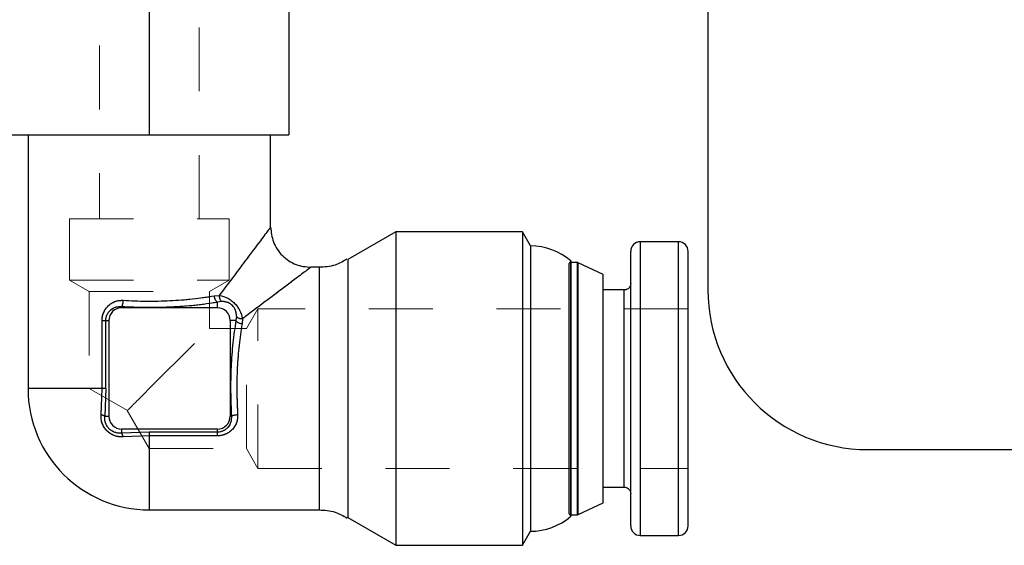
# Model space of a CAD drawing. Header units: inches. Extents: x 1880 to 2363, y -453 to -54.
# Tile 748 of 1056: x 1982.038 to 1983.58, y -63.766 to -62.943. Entities that reach past the tile are written whole.
import ezdxf

# ---------------------------------------------------------------- set-up
doc = ezdxf.new("R2010")
doc.units = ezdxf.units.IN
doc.header["$LTSCALE"] = 0.5
doc.header["$MEASUREMENT"] = 0
doc.linetypes.add('HIDDEN', pattern=[0.225, 0.15, -0.075])
doc.layers.add('DSS-M-S', color=53, linetype='Continuous')
doc.layers.add('SVD-M-S', color=8, linetype='Continuous')

msp = doc.modelspace()

# ---------------------------------------------------------------- linework, layer by layer
at = {"layer": 'DSS-M-S', "linetype": 'Continuous', "lineweight": 25}
for p, q in [((1983.11606, -60.86607), (1983.11606, -63.36607)), ((1983.36606, -63.61607), (1983.74029, -63.61607))]:
    msp.add_line(p, q, dxfattribs=at)
msp.add_arc((1983.36606, -63.36607), 0.25, 180, 270, dxfattribs=at)
at = {"layer": 'SVD-M-S', "linetype": 'HIDDEN', "lineweight": 18}
for p, q in [((1982.16293, -62.58307), (1982.16293, -63.25468)), ((1982.31918, -63.25468), (1982.31918, -62.58307)), ((1982.11606, -63.25468), (1982.36606, -63.25468)), ((1982.11606, -63.25468), (1982.11606, -63.35057)), ((1982.36606, -63.35057), (1982.36606, -63.25468)), ((1983.01006, -63.75057), (1983.01006, -63.29057)), ((1983.07006, -63.29057), (1983.07006, -63.75057)), ((1982.55194, -63.72262), (1982.55194, -63.31851)), ((1982.90106, -63.32051), (1982.89872, -63.32457)), ((1982.90131, -63.32307), (1982.90131, -63.71807)), ((1982.91172, -63.32307), (1982.91172, -63.71807)), ((1982.91299, -63.32335), (1982.91299, -63.71778)), ((1982.50694, -63.71057), (1982.50694, -63.33057)), ((1982.11606, -63.35057), (1982.36606, -63.35057)), ((1982.11606, -63.35057), (1982.14706, -63.36847)), ((1982.33506, -63.36847), (1982.36606, -63.35057)), ((1982.14706, -63.36847), (1982.33506, -63.36847)), ((1982.14706, -63.36847), (1982.14706, -63.52057)), ((1982.33506, -63.42657), (1982.33506, -63.36847)), ((1982.98506, -63.36607), (1982.98506, -63.67507)), ((1982.35061, -63.37468), (1982.34239, -63.37529)), ((1982.34772, -63.38495), (1982.3543, -63.38412)), ((1982.34772, -63.38495), (1982.34773, -63.3939)), ((1982.35082, -63.37765), (1982.35061, -63.37468)), ((1982.35157, -63.38046), (1982.35082, -63.37765)), ((1982.3528, -63.38271), (1982.35157, -63.38046)), ((1982.3543, -63.38412), (1982.3528, -63.38271)), ((1982.3543, -63.38412), (1982.3543, -63.38412)), ((1982.19773, -63.39193), (1982.19773, -63.3939)), ((1982.19773, -63.3939), (1982.34773, -63.3939)), ((1982.41106, -63.39557), (1982.39316, -63.42657)), ((1982.41106, -63.64557), (1982.41106, -63.39557)), ((1983.08506, -63.39557), (1982.41106, -63.39557)), ((1982.16703, -63.4139), (1982.16703, -63.52057)), ((1982.1728, -63.4139), (1982.1728, -63.52057)), ((1982.1728, -63.4139), (1982.17773, -63.4139)), ((1982.17773, -63.5639), (1982.17773, -63.4139)), ((1982.37668, -63.4139), (1982.36773, -63.4139)), ((1982.37668, -63.4139), (1982.37751, -63.40733)), ((1982.38634, -63.41923), (1982.38694, -63.41101)), ((1982.24106, -63.52057), (1982.33506, -63.42657)), ((1982.39316, -63.42657), (1982.33506, -63.42657)), ((1982.39316, -63.61457), (1982.39316, -63.42657)), ((1982.05106, -63.52057), (1982.24106, -63.52057)), ((1982.14706, -63.52057), (1982.20677, -63.55504)), ((1982.16703, -63.52057), (1982.16554, -63.56173)), ((1982.17123, -63.5639), (1982.1728, -63.52057)), ((1982.24106, -63.71057), (1982.24106, -63.52057)), ((1982.20658, -63.55485), (1982.24106, -63.61457)), ((1982.17123, -63.5639), (1982.17773, -63.5639)), ((1982.36969, -63.5639), (1982.36773, -63.5639)), ((1982.19773, -63.5904), (1982.19773, -63.5839)), ((1982.19773, -63.5839), (1982.34773, -63.5839)), ((1982.34773, -63.58883), (1982.34773, -63.5839)), ((1982.24106, -63.58883), (1982.19773, -63.5904)), ((1982.19989, -63.59608), (1982.24106, -63.59459)), ((1982.24106, -63.58883), (1982.34773, -63.58883)), ((1982.24106, -63.59459), (1982.34773, -63.59459)), ((1982.24106, -63.61457), (1982.39316, -63.61457)), ((1982.39316, -63.61457), (1982.41106, -63.64557)), ((1982.41106, -63.64557), (1983.08506, -63.64557)), ((1982.89872, -63.71657), (1982.90106, -63.72062))]:
    msp.add_line(p, q, dxfattribs=at)
at = {"layer": 'SVD-M-S', "linetype": 'Continuous', "lineweight": 25}
for p, q in [((1982.24106, -62.92507), (1982.24106, -63.12307)), ((1982.45981, -62.92507), (1982.45981, -63.12307)), ((1982.02231, -63.12307), (1982.45981, -63.12307)), ((1982.05106, -63.12307), (1982.05106, -63.52057)), ((1982.43106, -63.26757), (1982.43106, -63.12307)), ((1982.62719, -63.27507), (1982.55194, -63.31851)), ((1982.82536, -63.27507), (1982.62719, -63.27507)), ((1982.62719, -63.27507), (1982.62719, -63.76607)), ((1982.83806, -63.29707), (1982.82536, -63.27507)), ((1982.82536, -63.27507), (1982.82536, -63.76607)), ((1983.07006, -63.29057), (1983.01006, -63.29057)), ((1983.01006, -63.29057), (1983.01006, -63.75057)), ((1983.07006, -63.75057), (1983.07006, -63.29057)), ((1982.83806, -63.29707), (1982.83806, -63.74407)), ((1982.99506, -63.73557), (1982.99506, -63.30557)), ((1982.55194, -63.31851), (1982.55194, -63.72262)), ((1982.89872, -63.71657), (1982.89872, -63.32457)), ((1982.90106, -63.32051), (1982.90106, -63.72062)), ((1982.90131, -63.32307), (1982.90106, -63.32308)), ((1982.91172, -63.32307), (1982.90131, -63.32307)), ((1982.90131, -63.71807), (1982.90131, -63.32307)), ((1982.91172, -63.71807), (1982.91172, -63.32307)), ((1982.95206, -63.34157), (1982.91299, -63.32335)), ((1982.91299, -63.71778), (1982.91299, -63.32335)), ((1982.50694, -63.33057), (1982.49406, -63.33057)), ((1982.50694, -63.33057), (1982.50694, -63.71057)), ((1982.95206, -63.69957), (1982.95206, -63.34157)), ((1982.98506, -63.36607), (1982.95206, -63.36607)), ((1982.98506, -63.67507), (1982.98506, -63.36607)), ((1982.34239, -63.37529), (1982.35061, -63.37468)), ((1982.3543, -63.38412), (1982.34772, -63.38495)), ((1982.34773, -63.3939), (1982.34772, -63.38495)), ((1982.19773, -63.39193), (1982.19773, -63.3939)), ((1982.34773, -63.3939), (1982.19773, -63.3939)), ((1982.16703, -63.52057), (1982.16703, -63.4139)), ((1982.1728, -63.4139), (1982.17773, -63.4139)), ((1982.1728, -63.52057), (1982.1728, -63.4139)), ((1982.17773, -63.4139), (1982.17773, -63.5639)), ((1982.37668, -63.4139), (1982.36773, -63.4139)), ((1982.36773, -63.4139), (1982.36773, -63.5639)), ((1982.37751, -63.40733), (1982.37668, -63.4139)), ((1982.38694, -63.41101), (1982.38634, -63.41923)), ((1982.1728, -63.52057), (1982.05106, -63.52057)), ((1982.16554, -63.56173), (1982.16703, -63.52057)), ((1982.1728, -63.52057), (1982.17123, -63.5639)), ((1982.17123, -63.5639), (1982.17773, -63.5639)), ((1982.36969, -63.5639), (1982.36773, -63.5639)), ((1982.19773, -63.5839), (1982.19773, -63.5904)), ((1982.34773, -63.5839), (1982.19773, -63.5839)), ((1982.34773, -63.58883), (1982.34773, -63.5839)), ((1982.24106, -63.58883), (1982.19773, -63.5904)), ((1982.24106, -63.59459), (1982.19989, -63.59608)), ((1982.34773, -63.58883), (1982.24106, -63.58883)), ((1982.24106, -63.58883), (1982.24106, -63.71057)), ((1982.34773, -63.59459), (1982.24106, -63.59459)), ((1982.95206, -63.67507), (1982.98506, -63.67507)), ((1982.24106, -63.71057), (1982.50694, -63.71057)), ((1982.91299, -63.71778), (1982.95206, -63.69957)), ((1982.55194, -63.72262), (1982.62719, -63.76607)), ((1982.90106, -63.71805), (1982.90131, -63.71807)), ((1982.90131, -63.71807), (1982.91172, -63.71807)), ((1982.82536, -63.76607), (1982.83806, -63.74407)), ((1983.01006, -63.75057), (1983.07006, -63.75057)), ((1982.62719, -63.76607), (1982.82536, -63.76607))]:
    msp.add_line(p, q, dxfattribs=at)
for centre, radius, start, end in [((1983.01006, -63.30557), 0.015, 90, 180), ((1983.07006, -63.30557), 0.015, 0, 90), ((1982.83806, -63.39344), 0.09637, 49.17875, 90), ((1982.91172, -63.32607), 0.003, 65, 90), ((1982.19773, -63.4139), 0.02, 89.99996, 180), ((1982.34773, -63.4139), 0.02, 360, 90), ((1982.24106, -63.52057), 0.19, 180, 270), ((1982.19773, -63.5639), 0.02, 180, 270), ((1982.34773, -63.5639), 0.02, 270, 0), ((1982.83806, -63.64769), 0.09637, 270, 310.82125), ((1982.91172, -63.71507), 0.003, 270, 295), ((1983.01006, -63.73557), 0.015, 180, 270), ((1983.07006, -63.73557), 0.015, 270, 0)]:
    msp.add_arc(centre, radius, start, end, dxfattribs=at)
at = {"layer": 'SVD-M-S', "linetype": 'HIDDEN', "lineweight": 18}
for centre, start, end in [((1982.90131, -63.32607), 94.88835, 150), ((1982.90131, -63.71507), 210, 265.11165)]:
    msp.add_arc(centre, 0.003, start, end, dxfattribs=at)
at = {"layer": 'SVD-M-S', "linetype": 'Continuous', "lineweight": 25}
for points, knots in [([(1982.43106, -63.26757), (1982.43029, -63.26859), (1982.42864, -63.27079), (1982.41449, -63.28962), (1982.38886, -63.32375), (1982.36459, -63.35607), (1982.35061, -63.37468)], [0, 0, 0, 0, 0.1757494, 0.3792447, 0.642633, 1, 1, 1, 1]), ([(1982.43106, -63.26757), (1982.4319, -63.27549), (1982.43319, -63.28768), (1982.44105, -63.30235), (1982.44918, -63.31244), (1982.45927, -63.32057), (1982.47394, -63.32843), (1982.48613, -63.32972), (1982.49406, -63.33057)], [0, 0, 0, 0, 0.2394567, 0.3683606, 0.5, 0.6316395, 0.7605433, 1, 1, 1, 1]), ([(1983.08506, -63.52057), (1983.08506, -63.49352), (1983.08506, -63.45191), (1983.08506, -63.40186), (1983.08506, -63.36741), (1983.08506, -63.33967), (1983.08506, -63.31286), (1983.08506, -63.30844), (1983.08506, -63.30557)], [0, 0, 0, 0, 0.2394568, 0.3683607, 0.5, 0.6316393, 0.7605432, 1, 1, 1, 1]), ([(1982.5502, -63.31794), (1982.54432, -63.3214), (1982.53104, -63.32923), (1982.51557, -63.33009), (1982.50694, -63.33057)], [0, 0, 0, 0, 0.4423123, 1, 1, 1, 1]), ([(1982.49406, -63.33057), (1982.49293, -63.3314), (1982.49059, -63.33315), (1982.47129, -63.34768), (1982.43727, -63.37321), (1982.40515, -63.39733), (1982.38694, -63.41101)], [0, 0, 0, 0, 0.18374305, 0.38325524, 0.65022818, 1, 1, 1, 1]), ([(1982.99506, -63.35607), (1982.99495, -63.35717), (1982.99475, -63.35931), (1982.99322, -63.36208), (1982.99096, -63.36434), (1982.98814, -63.36581), (1982.986, -63.36599), (1982.98506, -63.36607)], [0, 0, 0, 0, 0.21020477, 0.40962252, 0.5904475, 0.81917502, 1, 1, 1, 1]), ([(1982.16703, -63.4139), (1982.16715, -63.4118), (1982.16739, -63.40761), (1982.16929, -63.40153), (1982.17227, -63.39587), (1982.17643, -63.39089), (1982.1815, -63.38681), (1982.1873, -63.38396), (1982.19351, -63.38225), (1982.19777, -63.38227), (1982.19989, -63.38227)], [0, 0, 0, 0, 0.1203331, 0.2400516, 0.3651555, 0.4919134, 0.6208484, 0.7498201, 0.8754155, 1, 1, 1, 1]), ([(1982.19989, -63.38227), (1982.19981, -63.38333), (1982.19964, -63.38552), (1982.19912, -63.38847), (1982.19846, -63.39081), (1982.19797, -63.39157), (1982.19773, -63.39193)], [0, 0, 0, 0, 0.24200919, 0.49847717, 0.75577026, 1, 1, 1, 1]), ([(1982.19773, -63.39193), (1982.21056, -63.3925), (1982.23622, -63.39362), (1982.27536, -63.39271), (1982.31347, -63.39004), (1982.33627, -63.38665), (1982.34772, -63.38495)], [0, 0, 0, 0, 0.2489015, 0.4975118, 0.747418, 1, 1, 1, 1]), ([(1982.19989, -63.38227), (1982.21213, -63.38284), (1982.23648, -63.38396), (1982.27358, -63.38305), (1982.30976, -63.38038), (1982.33143, -63.377), (1982.34239, -63.37529)], [0, 0, 0, 0, 0.2496089, 0.4968769, 0.7455915, 1, 1, 1, 1]), ([(1982.34239, -63.37529), (1982.34258, -63.37637), (1982.34296, -63.3786), (1982.34425, -63.38159), (1982.3459, -63.38391), (1982.34713, -63.38461), (1982.34773, -63.38495)], [0, 0, 0, 0, 0.24274052, 0.49999789, 0.75725651, 1, 1, 1, 1]), ([(1982.35061, -63.37468), (1982.35502, -63.37573), (1982.36137, -63.37725), (1982.36948, -63.38242), (1982.37469, -63.38688), (1982.37916, -63.39208), (1982.38434, -63.4002), (1982.38587, -63.40658), (1982.38694, -63.41101)], [0, 0, 0, 0, 0.2676558, 0.3861289, 0.4997912, 0.6123904, 0.7309429, 1, 1, 1, 1]), ([(1982.35061, -63.37468), (1982.35065, -63.37569), (1982.35071, -63.37774), (1982.3515, -63.38055), (1982.35271, -63.38285), (1982.35378, -63.3837), (1982.3543, -63.38412)], [0, 0, 0, 0, 0.2439632, 0.4999952, 0.75603, 1, 1, 1, 1]), ([(1982.37751, -63.40733), (1982.37746, -63.40549), (1982.37737, -63.40225), (1982.37599, -63.39755), (1982.37393, -63.39363), (1982.37124, -63.39034), (1982.36794, -63.38766), (1982.36403, -63.38562), (1982.35935, -63.38425), (1982.35612, -63.38416), (1982.3543, -63.38412)], [0, 0, 0, 0, 0.1703651, 0.3011995, 0.4056816, 0.5005288, 0.5956973, 0.7006313, 0.8305043, 1, 1, 1, 1]), ([(1982.1728, -63.4139), (1982.1729, -63.41233), (1982.17311, -63.40912), (1982.17472, -63.40471), (1982.17719, -63.40065), (1982.18148, -63.39617), (1982.1884, -63.3922), (1982.19463, -63.39202), (1982.19773, -63.39193)], [0, 0, 0, 0, 0.1201399, 0.2468608, 0.3613044, 0.4978623, 0.7500165, 1, 1, 1, 1]), ([(1982.37668, -63.4139), (1982.37497, -63.42536), (1982.37159, -63.44816), (1982.36891, -63.48627), (1982.368, -63.52541), (1982.36913, -63.55106), (1982.36969, -63.5639)], [0, 0, 0, 0, 0.252615, 0.5025313, 0.7511391, 1, 1, 1, 1]), ([(1982.38634, -63.41923), (1982.38525, -63.41905), (1982.38303, -63.41866), (1982.38004, -63.41738), (1982.37771, -63.41573), (1982.37701, -63.4145), (1982.37668, -63.4139)], [0, 0, 0, 0, 0.2427428, 0.5000004, 0.7572578, 1, 1, 1, 1]), ([(1982.37751, -63.40733), (1982.37792, -63.40785), (1982.37877, -63.40892), (1982.38107, -63.41013), (1982.38388, -63.41091), (1982.38594, -63.41098), (1982.38694, -63.41101)], [0, 0, 0, 0, 0.2439708, 0.5000063, 0.7560382, 1, 1, 1, 1]), ([(1982.38634, -63.41923), (1982.38462, -63.43019), (1982.38125, -63.45179), (1982.37857, -63.48795), (1982.37766, -63.52505), (1982.37879, -63.5495), (1982.37935, -63.56173)], [0, 0, 0, 0, 0.2543953, 0.5012414, 0.750372, 1, 1, 1, 1]), ([(1983.08506, -63.73557), (1983.08506, -63.73428), (1983.08506, -63.73175), (1983.08506, -63.71233), (1983.08506, -63.6847), (1983.08506, -63.6427), (1983.08506, -63.58693), (1983.08506, -63.54089), (1983.08506, -63.52057)], [0, 0, 0, 0, 0.158429, 0.3121277, 0.4571602, 0.5908736, 0.8193632, 1, 1, 1, 1]), ([(1982.19989, -63.59608), (1982.19752, -63.59611), (1982.19285, -63.59617), (1982.186, -63.59432), (1982.17977, -63.59116), (1982.17444, -63.58675), (1982.17017, -63.58138), (1982.16718, -63.57527), (1982.16545, -63.56859), (1982.16551, -63.56405), (1982.16554, -63.56173)], [0, 0, 0, 0, 0.1314575, 0.2583214, 0.3826687, 0.5065667, 0.6271707, 0.7483349, 0.8719717, 1, 1, 1, 1]), ([(1982.17123, -63.5639), (1982.17099, -63.56369), (1982.17052, -63.56328), (1982.16921, -63.56268), (1982.16755, -63.56215), (1982.16621, -63.56187), (1982.16554, -63.56173)], [0, 0, 0, 0, 0.2467452, 0.4999999, 0.7532547, 1, 1, 1, 1]), ([(1982.19773, -63.5904), (1982.1959, -63.59047), (1982.19243, -63.59059), (1982.18716, -63.58932), (1982.18231, -63.58702), (1982.17802, -63.5836), (1982.17461, -63.57931), (1982.1723, -63.57446), (1982.17103, -63.5692), (1982.17116, -63.56572), (1982.17123, -63.5639)], [0, 0, 0, 0, 0.13156259, 0.25121609, 0.37766096, 0.50005124, 0.62238383, 0.74885389, 0.86857709, 1, 1, 1, 1]), ([(1982.37935, -63.56173), (1982.37936, -63.56386), (1982.37937, -63.56812), (1982.37766, -63.57434), (1982.3748, -63.58014), (1982.37071, -63.58521), (1982.36573, -63.58937), (1982.36007, -63.59234), (1982.35399, -63.59423), (1982.34982, -63.59447), (1982.34773, -63.59459)], [0, 0, 0, 0, 0.1248263, 0.2506673, 0.3796294, 0.5087468, 0.635437, 0.7607568, 0.8800651, 1, 1, 1, 1]), ([(1982.36969, -63.5639), (1982.3696, -63.567), (1982.36942, -63.57323), (1982.36546, -63.58015), (1982.36097, -63.58444), (1982.35691, -63.58691), (1982.35251, -63.58852), (1982.34929, -63.58873), (1982.34773, -63.58883)], [0, 0, 0, 0, 0.2499935, 0.5021453, 0.6386765, 0.7531579, 0.8799603, 1, 1, 1, 1]), ([(1982.37935, -63.56173), (1982.37829, -63.56181), (1982.3761, -63.56198), (1982.37314, -63.56251), (1982.37081, -63.56317), (1982.37006, -63.56366), (1982.36969, -63.5639)], [0, 0, 0, 0, 0.2431185, 0.5000023, 0.7568848, 1, 1, 1, 1]), ([(1982.19989, -63.59608), (1982.19976, -63.59542), (1982.19948, -63.59407), (1982.19894, -63.59241), (1982.19835, -63.5911), (1982.19793, -63.59063), (1982.19773, -63.5904)], [0, 0, 0, 0, 0.2467449, 0.4999991, 0.7532537, 1, 1, 1, 1]), ([(1982.98506, -63.67507), (1982.986, -63.67514), (1982.98814, -63.67532), (1982.99096, -63.67679), (1982.99322, -63.67905), (1982.99475, -63.68182), (1982.99495, -63.68396), (1982.99506, -63.68507)], [0, 0, 0, 0, 0.180825, 0.4095525, 0.5903775, 0.7897952, 1, 1, 1, 1]), ([(1982.50694, -63.71057), (1982.51557, -63.71105), (1982.53129, -63.71195), (1982.54481, -63.71994), (1982.55091, -63.72355)], [0, 0, 0, 0, 0.5481588, 1, 1, 1, 1])]:
    msp.add_open_spline(points, degree=3, knots=knots, dxfattribs=at)
at = {"layer": 'SVD-M-S', "linetype": 'HIDDEN', "lineweight": 18}
for points, knots in [([(1982.35061, -63.37468), (1982.36459, -63.35608), (1982.38887, -63.32375), (1982.4143, -63.28987), (1982.42853, -63.27097), (1982.43024, -63.26867), (1982.43106, -63.26757)], [0, 0, 0, 0, 0.35737558, 0.62077128, 0.81803904, 1, 1, 1, 1]), ([(1982.38694, -63.41101), (1982.40515, -63.39733), (1982.43727, -63.37321), (1982.47128, -63.34768), (1982.49059, -63.33315), (1982.49293, -63.3314), (1982.49406, -63.33057)], [0, 0, 0, 0, 0.349724, 0.6167216, 0.8162417, 1, 1, 1, 1]), ([(1982.19989, -63.38227), (1982.19777, -63.38227), (1982.19351, -63.38226), (1982.18731, -63.38396), (1982.18151, -63.38681), (1982.17643, -63.39089), (1982.17227, -63.39587), (1982.16929, -63.40153), (1982.16739, -63.40761), (1982.16715, -63.4118), (1982.16703, -63.4139)], [0, 0, 0, 0, 0.1245407, 0.2501793, 0.3790626, 0.508087, 0.6347584, 0.7599494, 0.8796264, 1, 1, 1, 1]), ([(1982.19989, -63.38227), (1982.19981, -63.38334), (1982.19964, -63.38553), (1982.19912, -63.38848), (1982.19846, -63.39082), (1982.19796, -63.39157), (1982.19773, -63.39193)], [0, 0, 0, 0, 0.2431196, 0.5000043, 0.7568865, 1, 1, 1, 1]), ([(1982.34772, -63.38495), (1982.33627, -63.38665), (1982.31347, -63.39004), (1982.27536, -63.39271), (1982.23622, -63.39362), (1982.21056, -63.3925), (1982.19773, -63.39193)], [0, 0, 0, 0, 0.2525837, 0.5024893, 0.751099, 1, 1, 1, 1]), ([(1982.34239, -63.37529), (1982.33143, -63.377), (1982.30984, -63.38037), (1982.27367, -63.38305), (1982.23657, -63.38396), (1982.21213, -63.38284), (1982.19989, -63.38227)], [0, 0, 0, 0, 0.25439666, 0.50124241, 0.75037206, 1, 1, 1, 1]), ([(1982.34239, -63.37529), (1982.34258, -63.37637), (1982.34296, -63.3786), (1982.34425, -63.38159), (1982.3459, -63.38391), (1982.34713, -63.38461), (1982.34773, -63.38495)], [0, 0, 0, 0, 0.2427428, 0.5000003, 0.7572577, 1, 1, 1, 1]), ([(1982.38694, -63.41101), (1982.38587, -63.40658), (1982.38434, -63.4002), (1982.37916, -63.39208), (1982.37469, -63.38688), (1982.36948, -63.38242), (1982.36137, -63.37725), (1982.35502, -63.37573), (1982.35061, -63.37468)], [0, 0, 0, 0, 0.2690383, 0.3875958, 0.5002101, 0.6138634, 0.7323325, 1, 1, 1, 1]), ([(1982.37751, -63.40733), (1982.37738, -63.40451), (1982.37719, -63.4003), (1982.37443, -63.39434), (1982.3713, -63.39032), (1982.36728, -63.38719), (1982.36132, -63.38444), (1982.35711, -63.38424), (1982.3543, -63.38412)], [0, 0, 0, 0, 0.2587786, 0.3874383, 0.5000123, 0.6127889, 0.7412337, 1, 1, 1, 1]), ([(1982.19773, -63.39193), (1982.19463, -63.39202), (1982.1884, -63.3922), (1982.18148, -63.39617), (1982.17719, -63.40065), (1982.17472, -63.40471), (1982.17311, -63.40912), (1982.1729, -63.41233), (1982.1728, -63.4139)], [0, 0, 0, 0, 0.2499832, 0.5021377, 0.6387418, 0.7531398, 0.879895, 1, 1, 1, 1]), ([(1982.36969, -63.5639), (1982.36913, -63.55106), (1982.368, -63.52541), (1982.36891, -63.48627), (1982.37159, -63.44816), (1982.37497, -63.42536), (1982.37668, -63.4139)], [0, 0, 0, 0, 0.2488599, 0.4974665, 0.7473817, 1, 1, 1, 1]), ([(1982.38634, -63.41923), (1982.38525, -63.41905), (1982.38303, -63.41866), (1982.38004, -63.41738), (1982.37771, -63.41573), (1982.37701, -63.4145), (1982.37668, -63.4139)], [0, 0, 0, 0, 0.24274014, 0.49999777, 0.75725674, 1, 1, 1, 1]), ([(1982.37751, -63.40733), (1982.37792, -63.40784), (1982.37876, -63.4089), (1982.38103, -63.41011), (1982.38385, -63.41091), (1982.38592, -63.41098), (1982.38694, -63.41101)], [0, 0, 0, 0, 0.24048592, 0.49521915, 0.7525175, 1, 1, 1, 1]), ([(1982.37935, -63.56173), (1982.37879, -63.5495), (1982.37767, -63.52515), (1982.37857, -63.48805), (1982.38124, -63.45187), (1982.38462, -63.43019), (1982.38634, -63.41923)], [0, 0, 0, 0, 0.2496089, 0.4968772, 0.7455921, 1, 1, 1, 1]), ([(1982.20702, -63.5546), (1982.20691, -63.55472), (1982.206, -63.55562), (1982.21287, -63.54875), (1982.22636, -63.53527), (1982.2382, -63.52343), (1982.24106, -63.52057)], [0, 0, 0, 0, 0.0331634, 0.2545085, 0.819761, 1, 1, 1, 1]), ([(1982.16554, -63.56173), (1982.16551, -63.56404), (1982.16545, -63.56858), (1982.16718, -63.57525), (1982.17016, -63.58135), (1982.17441, -63.58673), (1982.17975, -63.59115), (1982.18598, -63.59432), (1982.19284, -63.59617), (1982.19751, -63.59611), (1982.19989, -63.59608)], [0, 0, 0, 0, 0.1278516, 0.2513319, 0.3723531, 0.4928195, 0.6168557, 0.741346, 0.8683659, 1, 1, 1, 1]), ([(1982.16554, -63.56173), (1982.16621, -63.56187), (1982.16755, -63.56215), (1982.16921, -63.56268), (1982.17052, -63.56328), (1982.17099, -63.56369), (1982.17123, -63.5639)], [0, 0, 0, 0, 0.2467453, 0.5000001, 0.7532548, 1, 1, 1, 1]), ([(1982.17123, -63.5639), (1982.17116, -63.56572), (1982.17103, -63.5692), (1982.1723, -63.57446), (1982.17461, -63.57931), (1982.17803, -63.5836), (1982.18231, -63.58702), (1982.18716, -63.58932), (1982.19243, -63.59059), (1982.1959, -63.59047), (1982.19773, -63.5904)], [0, 0, 0, 0, 0.1314487, 0.2511467, 0.3776591, 0.4999489, 0.6223823, 0.7487841, 0.8684635, 1, 1, 1, 1]), ([(1982.34773, -63.59459), (1982.34982, -63.59447), (1982.35399, -63.59423), (1982.36006, -63.59234), (1982.36572, -63.58937), (1982.37071, -63.58522), (1982.3748, -63.58014), (1982.37766, -63.57434), (1982.37937, -63.56812), (1982.37936, -63.56386), (1982.37935, -63.56173)], [0, 0, 0, 0, 0.1198919, 0.23924, 0.3644725, 0.4912501, 0.6202786, 0.74933, 0.8751288, 1, 1, 1, 1]), ([(1982.34773, -63.58883), (1982.34929, -63.58873), (1982.35251, -63.58852), (1982.35691, -63.58691), (1982.36097, -63.58444), (1982.36546, -63.58015), (1982.36942, -63.57323), (1982.3696, -63.567), (1982.36969, -63.5639)], [0, 0, 0, 0, 0.1200603, 0.2468421, 0.3613679, 0.4978545, 0.750006, 1, 1, 1, 1]), ([(1982.37935, -63.56173), (1982.37829, -63.56181), (1982.37611, -63.56198), (1982.37316, -63.5625), (1982.37081, -63.56317), (1982.37006, -63.56366), (1982.36969, -63.5639)], [0, 0, 0, 0, 0.2420088, 0.4984766, 0.7557698, 1, 1, 1, 1]), ([(1982.19989, -63.59608), (1982.19977, -63.59547), (1982.19951, -63.59419), (1982.19899, -63.59255), (1982.19839, -63.59116), (1982.19795, -63.59065), (1982.19773, -63.5904)], [0, 0, 0, 0, 0.2272404, 0.4729222, 0.7326437, 1, 1, 1, 1])]:
    msp.add_open_spline(points, degree=3, knots=knots, dxfattribs=at)
at = {"layer": 'SVD-M-S', "linetype": 'Continuous', "lineweight": 25}
for points in [[(1982.16703, -63.4139), (1982.16771, -63.4139), (1982.16907, -63.4139), (1982.17074, -63.4139), (1982.17207, -63.4139), (1982.17255, -63.4139), (1982.1728, -63.4139)], [(1982.34773, -63.59459), (1982.34773, -63.59391), (1982.34773, -63.59255), (1982.34773, -63.59089), (1982.34773, -63.58956), (1982.34773, -63.58907), (1982.34773, -63.58883)]]:
    msp.add_open_spline(points, degree=3, dxfattribs=at)
at = {"layer": 'SVD-M-S', "linetype": 'HIDDEN', "lineweight": 18}
for points in [[(1982.16703, -63.4139), (1982.16771, -63.4139), (1982.16907, -63.4139), (1982.17074, -63.4139), (1982.17207, -63.4139), (1982.17255, -63.4139), (1982.1728, -63.4139)], [(1982.34773, -63.59459), (1982.34773, -63.59391), (1982.34773, -63.59255), (1982.34773, -63.59089), (1982.34773, -63.58956), (1982.34773, -63.58907), (1982.34773, -63.58883)]]:
    msp.add_open_spline(points, degree=3, dxfattribs=at)

doc.saveas('drawing.dxf')
